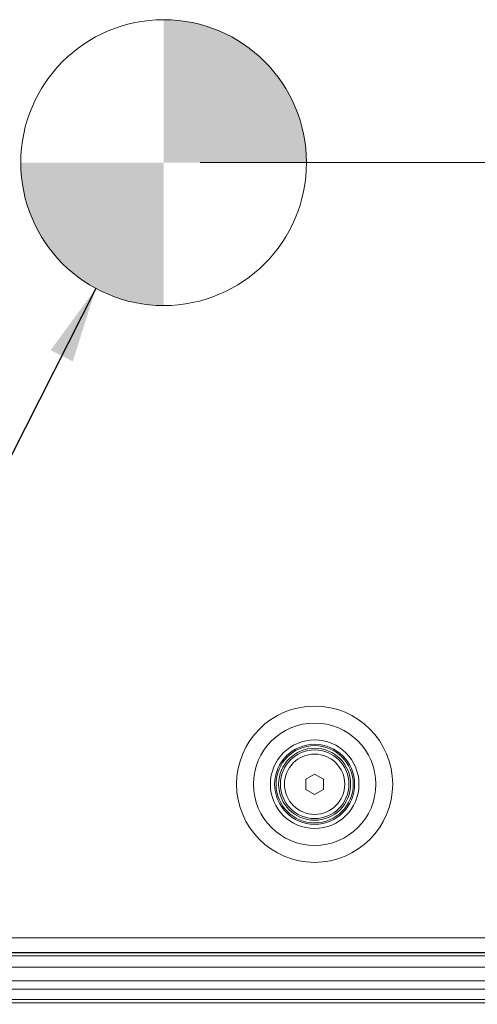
# Model space of a CAD drawing. Header units: millimetres. Extents: x 0 to 1118, y 0 to 864.
# Tile 316 of 372: x 820 to 840, y 667 to 710. Entities that reach past the tile are written whole.
import ezdxf

# ---------------------------------------------------------------- set-up
doc = ezdxf.new("R2010")
doc.units = ezdxf.units.MM
doc.styles.add('SLDTEXTSTYLE3', font='TXT', dxfattribs={"width": 0.605})
doc.dimstyles.new('SLDDIMSTYLE0', dxfattribs={"dimtxt": 3.175, "dimasz": 3.302, "dimexe": 0, "dimexo": 0.0625, "dimgap": 0.79375, "dimtad": 0, "dimtih": 1, "dimtoh": 1, "dimdec": 0, "dimlfac": 4, "dimrnd": 1e-09, "dimzin": 12, "dimdsep": 46, "dimtxsty": 'SLDTEXTSTYLE3', "dimsah": 1, "dimcen": 0.09, "dimadec": 0, "dimazin": 3, "dimtfac": 1, "dimtofl": 0, "dimtmove": 0, "dimatfit": 3, "dimfxl": 1, "dimfrac": 2, "dimtolj": 1, "dimtzin": 12, "dimarcsym": 0})
doc.dimstyles.new('SLDDIMSTYLE2', dxfattribs={"dimtxt": 0.18, "dimasz": 3.302, "dimexe": 0, "dimexo": 0.0625, "dimgap": 0, "dimtad": 0, "dimtih": 1, "dimtoh": 1, "dimdec": 0, "dimrnd": 1e-09, "dimzin": 0, "dimdsep": 46, "dimtxsty": 'Standard', "dimsah": 1, "dimcen": 0.09, "dimadec": 0, "dimazin": 0, "dimtfac": 3.302, "dimtdec": 0, "dimtofl": 0, "dimtmove": 0, "dimatfit": 3, "dimfxl": 1, "dimfrac": 2, "dimtolj": 1, "dimtzin": 0, "dimarcsym": 0})

# ---------------------------------------------------------------- blocks, each defined once
blk = doc.blocks.new('_D_4')
at = {"color": 7, "linetype": 'Continuous', "lineweight": 0}
for p, q in [((828.036, 703.72), (976.437, 703.72)), ((974.837, 703.72), (974.837, 687.406)), ((974.837, 666.22), (974.837, 682.534)), ((912.907, 666.22), (976.437, 666.22))]:
    blk.add_line(p, q, dxfattribs=at)
for points in [[(974.837, 703.72), (974.329, 700.418), (975.345, 700.418)], [(974.837, 666.22), (975.345, 669.522), (974.329, 669.522)]]:
    blk.add_solid(points, dxfattribs=at)
at = {"color": 7, "linetype": 'Continuous', "lineweight": 0, "insert": (971.199, 686.626), "char_height": 3.175, "attachment_point": 1, "style": 'SLDTEXTSTYLE3'}
blk.add_mtext('150', dxfattribs=at)
blk = doc.blocks.new('SW_DOWELSYMBOL_9')
at = {"linetype": 'Continuous', "lineweight": 0}
h = blk.add_hatch(color=0, dxfattribs=at)
edge = h.paths.add_edge_path(flags=0)
edge.add_arc((0, 0), 6.25, 0, 90)
edge.add_line((0, 6.25), (0, 0))
edge.add_line((0, 0), (6.25, 0))
h = blk.add_hatch(color=0, dxfattribs=at)
edge = h.paths.add_edge_path(flags=0)
edge.add_arc((0, 0), 6.25, 180, 270)
edge.add_line((0, -6.25), (0, 0))
edge.add_line((0, 0), (-6.25, 0))
at = {"color": 0, "linetype": 'Continuous', "lineweight": 0}
blk.add_circle((0, 0), 6.25, dxfattribs=at)

msp = doc.modelspace()

# ---------------------------------------------------------------- linework, layer by layer
at = {"color": 7, "linetype": 'Continuous', "lineweight": 15}
for p, q in [((832.655, 676.756), (833.042, 676.98)), ((833.042, 676.98), (833.43, 676.756)), ((832.655, 676.309), (832.655, 676.756)), ((833.43, 676.756), (833.43, 676.309)), ((833.042, 676.085), (832.655, 676.309)), ((833.43, 676.309), (833.042, 676.085)), ((908.826, 669.82), (721.009, 669.82)), ((908.826, 669.17), (721.009, 669.17)), ((721.58, 669.158), (908.255, 669.158)), ((721.58, 669.033), (908.255, 669.033)), ((908.255, 668.533), (721.58, 668.533)), ((721.58, 667.927), (908.255, 667.927)), ((908.255, 667.574), (721.58, 667.574)), ((721.58, 667.116), (908.255, 667.116)), ((908.255, 666.97), (721.58, 666.97))]:
    msp.add_line(p, q, dxfattribs=at)
at = {"color": 7, "linetype": 'Continuous', "lineweight": 0}
msp.add_circle((826.436, 703.72), 6.25, dxfattribs=at)
at = {"color": 7, "linetype": 'Continuous', "lineweight": 15}
for radius in [3.416, 2.677, 1.937, 1.75, 1.688, 1.575, 1.5, 1.318]:
    msp.add_circle((833.042, 676.533), radius, dxfattribs=at)

# ---------------------------------------------------------------- block references
at = {"color": 7, "linetype": 'Continuous', "lineweight": 0}
msp.add_blockref('SW_DOWELSYMBOL_9', (826.436, 703.72), dxfattribs=at)

# ---------------------------------------------------------------- dimensions: what is measured, and where the dimension line sits
dim = msp.add_linear_dim(base=(974.837, 666.22), p1=(826.436, 703.72), p2=(911.307, 666.22), angle=90, dimstyle='SLDDIMSTYLE0', dxfattribs=at)
dim.commit()
dim.dimension.update_dxf_attribs({"geometry": '_D_4', "text_midpoint": (974.837, 684.97), "dimtype": 160})

# ---------------------------------------------------------------- leaders
msp.add_leader([(823.471, 698.218), (778.486, 609.573), (772.136, 609.573)], dimstyle='SLDDIMSTYLE2', dxfattribs=at)

doc.saveas('drawing.dxf')
